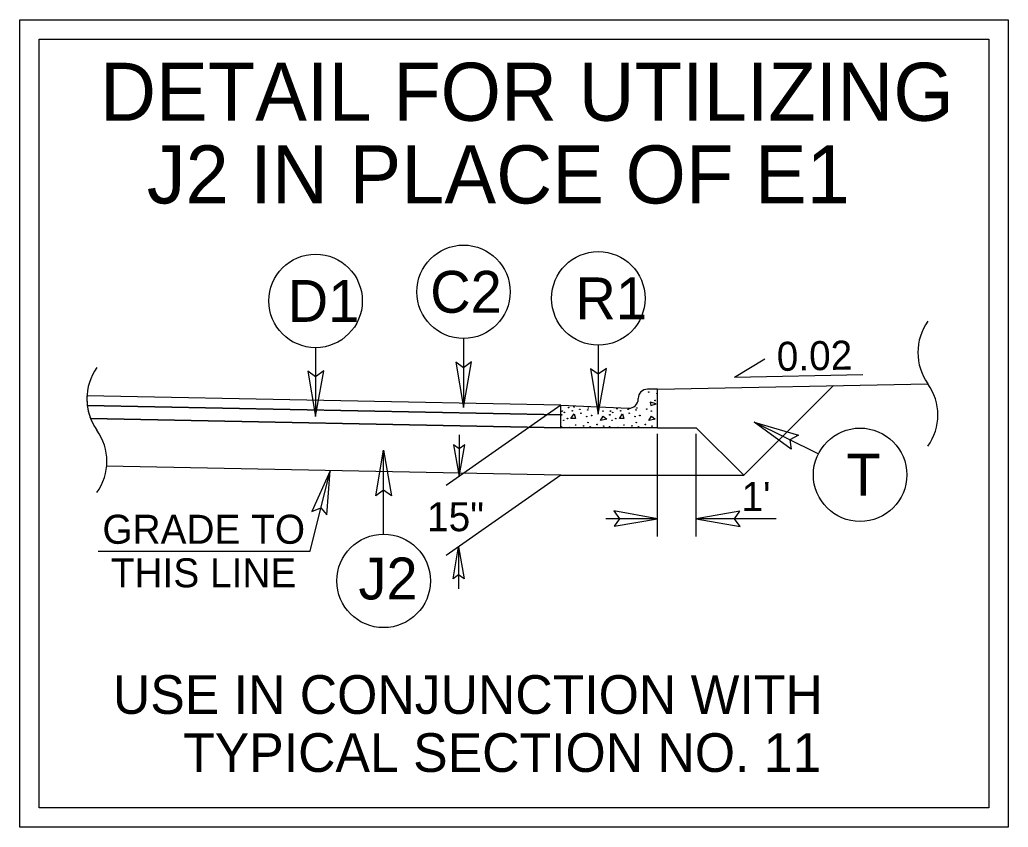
# Model space of a CAD drawing. Extents: x 1487909 to 1489267, y 497866 to 499814.
# Drawn here: x 1489064.41 to 1489089.96, y 497935.16 to 497956.02 of the extents above; entities that cross this region are included whole.
import ezdxf

# ---------------------------------------------------------------- set-up
doc = ezdxf.new("R2010")
doc.units = 0
for name, color, linetype in [('Default', 7, 'Continuous'), ('Old_Level_10', 7, 'Continuous'), ('Prop Dimension', 7, 'Continuous'), ('Prop Dimension Text', 7, 'Continuous'), ('Prop Shade Light', 7, 'Continuous'), ('Prop Terminator CELL', 7, 'Continuous'), ('Sheet Typical CELL', 7, 'Continuous'), ('Typical Curb CELL', 7, 'Continuous'), ('Typical Detail Wedge2 CELL', 7, 'Continuous'), ('Typical ID Circle CELL', 7, 'Continuous'), ('Typical Pavement Slope CELL', 7, 'Continuous'), ('Typical Pavement Slope Information CELL', 7, 'Continuous'), ('Typical Terminator CELL', 7, 'Continuous'), ('Typical Text ID Circle CELL', 7, 'Continuous'), ('Typical Text Label CELL', 7, 'Continuous')]:
    doc.layers.add(name, color=color, linetype=linetype)

msp = doc.modelspace()

# ---------------------------------------------------------------- linework, layer by layer
at = {"layer": 'Old_Level_10'}
for p, q in [((1489078.394, 497945.81), (1489066.152, 497946.055)), ((1489066.236, 497945.72), (1489078.394, 497945.477)), ((1489078.394, 497945.477), (1489078.394, 497945.81))]:
    msp.add_line(p, q, dxfattribs=at)
msp.add_arc((1489067.532, 497946.226), 1.391, 187.0449, 201.3099, dxfattribs=at)
at = {"layer": 'Prop Dimension'}
for p, q in [((1489080.893, 497942.671), (1489080.893, 497945.324)), ((1489081.893, 497942.671), (1489081.893, 497945.324)), ((1489071.91, 497942.287), (1489072.426, 497944.37)), ((1489080.893, 497943.13), (1489079.556, 497943.13)), ((1489083.961, 497943.13), (1489081.893, 497943.13)), ((1489066.437, 497942.287), (1489071.91, 497942.287))]:
    msp.add_line(p, q, dxfattribs=at)
for centre, start, end in [((1489089.011, 497947.424), 144.5148, 215.4852), ((1489067.532, 497946.226), 144.5148, 215.4852), ((1489067.532, 497946.226), 144.5148, 215.4852), ((1489086.746, 497945.809), 324.5148, 35.4852), ((1489065.267, 497944.611), 324.5148, 35.4852), ((1489065.267, 497944.611), 324.5148, 35.4852)]:
    msp.add_arc(centre, 1.391, start, end, dxfattribs=at)
at = {"layer": 'Prop Shade Light'}
for p, q in [((1489078.394, 497946.06), (1489066.144, 497946.305)), ((1489066.152, 497946.055), (1489078.394, 497945.81)), ((1489078.394, 497945.81), (1489078.394, 497946.06))]:
    msp.add_line(p, q, dxfattribs=at)
msp.add_arc((1489067.532, 497946.226), 1.391, 176.7203, 187.0449, dxfattribs=at)
at = {"layer": 'Prop Terminator CELL'}
for points in [[(1489072.343, 497943.231), (1489072.426, 497944.37), (1489071.959, 497943.32), (1489072.188, 497943.411)], [(1489079.768, 497942.936), (1489080.893, 497943.13), (1489079.762, 497943.33), (1489079.906, 497943.13)], [(1489083.018, 497943.324), (1489081.893, 497943.13), (1489083.024, 497942.93), (1489082.881, 497943.13)]]:
    msp.add_lwpolyline(points, close=True, dxfattribs=at)
at = {"layer": 'Sheet Typical CELL'}
for points in [[(1489064.407, 497956.021), (1489089.956, 497956.021), (1489089.956, 497935.158), (1489064.407, 497935.158)], [(1489064.907, 497955.521), (1489089.456, 497955.521), (1489089.456, 497935.658), (1489064.907, 497935.658)]]:
    msp.add_lwpolyline(points, close=True, dxfattribs=at)
at = {"layer": 'Typical Curb CELL'}
for p, q in [((1489080.893, 497946.477), (1489080.633, 497946.477)), ((1489080.893, 497945.477), (1489080.893, 497946.477)), ((1489080.393, 497946.227), (1489080.393, 497946.237)), ((1489080.703, 497946.143), (1489080.719, 497946.053)), ((1489080.857, 497946.099), (1489080.703, 497946.143)), ((1489078.394, 497945.477), (1489078.394, 497946.06)), ((1489078.394, 497946.06), (1489080.144, 497945.987)), ((1489080.719, 497946.053), (1489080.857, 497946.099)), ((1489078.654, 497945.716), (1489078.74, 497945.836)), ((1489078.775, 497945.723), (1489078.654, 497945.716)), ((1489078.74, 497945.836), (1489078.775, 497945.723)), ((1489079.419, 497945.665), (1489079.482, 497945.78)), ((1489079.585, 497945.705), (1489079.419, 497945.665)), ((1489079.482, 497945.78), (1489079.585, 497945.705)), ((1489079.904, 497945.716), (1489079.989, 497945.836)), ((1489080.024, 497945.723), (1489079.904, 497945.716)), ((1489079.989, 497945.836), (1489080.024, 497945.723)), ((1489080.668, 497945.665), (1489080.731, 497945.78)), ((1489080.834, 497945.705), (1489080.668, 497945.665)), ((1489080.731, 497945.78), (1489080.834, 497945.705)), ((1489080.893, 497945.477), (1489078.394, 497945.477))]:
    msp.add_line(p, q, dxfattribs=at)
for centre in [(1489080.663, 497946.401), (1489080.828, 497946.184), (1489080.88, 497946.367), (1489078.427, 497945.911), (1489078.483, 497945.877), (1489078.592, 497946.001), (1489078.689, 497945.917), (1489078.734, 497946.019), (1489078.883, 497945.956), (1489079.088, 497945.94), (1489079.105, 497945.99), (1489079.362, 497945.962), (1489079.482, 497945.911), (1489079.676, 497945.911), (1489079.732, 497945.877), (1489079.841, 497945.971), (1489079.938, 497945.917), (1489080.132, 497945.956), (1489080.337, 497945.94), (1489080.355, 497945.99), (1489080.611, 497945.962), (1489080.731, 497945.911), (1489078.41, 497945.814), (1489078.467, 497945.671), (1489078.563, 497945.717), (1489078.911, 497945.854), (1489079.06, 497945.768), (1489079.094, 497945.614), (1489079.186, 497945.797), (1489079.659, 497945.814), (1489079.716, 497945.671), (1489079.812, 497945.717), (1489080.161, 497945.854), (1489080.309, 497945.768), (1489080.343, 497945.614), (1489080.435, 497945.797), (1489078.404, 497945.506), (1489078.615, 497945.483), (1489078.774, 497945.551), (1489078.98, 497945.528), (1489079.151, 497945.5), (1489079.328, 497945.563), (1489079.499, 497945.523), (1489079.653, 497945.506), (1489079.864, 497945.483), (1489080.023, 497945.551), (1489080.229, 497945.528), (1489080.4, 497945.5), (1489080.577, 497945.563), (1489080.748, 497945.523)]:
    msp.add_circle(centre, 0.00802, dxfattribs=at)
for centre, start, end in [((1489080.633, 497946.237), 90, 180), ((1489080.154, 497946.227), 267.6155, 0)]:
    msp.add_arc(centre, 0.24, start, end, dxfattribs=at)
at = {"layer": 'Typical Detail Wedge2 CELL'}
for p, q in [((1489078.394, 497946.06), (1489075.429, 497943.984)), ((1489075.761, 497945.3), (1489075.761, 497944.216)), ((1489078.394, 497944.251), (1489075.43, 497942.176)), ((1489075.75, 497942.4), (1489075.75, 497941.316))]:
    msp.add_line(p, q, dxfattribs=at)
at = {"layer": 'Typical ID Circle CELL'}
for p, q in [((1489075.876, 497947.784), (1489075.876, 497946.004)), ((1489072.053, 497947.548), (1489072.053, 497945.769)), ((1489079.361, 497947.614), (1489079.361, 497945.834)), ((1489085.045, 497944.802), (1489083.387, 497945.626)), ((1489073.811, 497942.731), (1489073.811, 497944.897))]:
    msp.add_line(p, q, dxfattribs=at)
for centre in [(1489072.053, 497948.757), (1489075.876, 497948.992), (1489079.361, 497948.822), (1489086.127, 497944.264), (1489073.811, 497941.523)]:
    msp.add_circle(centre, 1.208, dxfattribs=at)
at = {"layer": 'Typical Pavement Slope CELL'}
for p, q in [((1489080.893, 497946.477), (1489087.879, 497946.617)), ((1489085.437, 497946.568), (1489083.12, 497944.251)), ((1489078.394, 497946.06), (1489066.144, 497946.305)), ((1489078.394, 497945.81), (1489066.152, 497946.055)), ((1489078.394, 497945.477), (1489066.236, 497945.72)), ((1489080.893, 497945.477), (1489081.893, 497945.477)), ((1489081.893, 497945.477), (1489083.12, 497944.251)), ((1489078.394, 497944.251), (1489066.652, 497944.485)), ((1489078.394, 497944.251), (1489083.12, 497944.251))]:
    msp.add_line(p, q, dxfattribs=at)
at = {"layer": 'Typical Pavement Slope Information CELL'}
for q in [(1489083.665, 497947.259), (1489086.198, 497946.852)]:
    msp.add_line((1489082.882, 497946.785), q, dxfattribs=at)
at = {"layer": 'Typical Terminator CELL'}
for points in [[(1489075.674, 497947.176), (1489075.876, 497946.004), (1489076.084, 497947.182), (1489075.876, 497947.032)], [(1489071.852, 497946.94), (1489072.053, 497945.769), (1489072.262, 497946.947), (1489072.053, 497946.797)], [(1489079.159, 497947.006), (1489079.361, 497945.834), (1489079.57, 497947.012), (1489079.361, 497946.862)], [(1489084.346, 497944.924), (1489083.387, 497945.626), (1489084.535, 497945.288), (1489084.308, 497945.169)], [(1489073.609, 497943.725), (1489073.811, 497944.897), (1489074.019, 497943.719), (1489073.811, 497943.869)], [(1489075.62, 497945.037), (1489075.761, 497944.216), (1489075.907, 497945.041), (1489075.761, 497944.936)], [(1489075.609, 497941.58), (1489075.75, 497942.4), (1489075.896, 497941.575), (1489075.75, 497941.68)]]:
    msp.add_lwpolyline(points, close=True, dxfattribs=at)

# ---------------------------------------------------------------- texts
at = {"layer": 'Default'}
msp.add_text('DETAIL FOR UTILIZING', height=1.5, rotation=359.9999, dxfattribs=at).set_placement((1489066.48, 497953.411))
at = {"layer": 'Prop Dimension Text'}
for s, p in [("1'", (1489083.062, 497943.329)), ('15"', (1489074.934, 497942.807)), ('GRADE TO', (1489066.543, 497942.482)), ('THIS LINE', (1489066.761, 497941.357))]:
    msp.add_text(s, height=0.75, dxfattribs=at).set_placement(p)
at = {"layer": 'Typical Pavement Slope Information CELL'}
msp.add_text('0.02', height=0.75, rotation=1.1457, dxfattribs=at).set_placement((1489083.98, 497946.946))
at = {"layer": 'Typical Text ID Circle CELL'}
for s, height, p in [('C2', 1.0817, (1489075.016, 497948.451)), ('D1', 1.0817, (1489071.333, 497948.216)), ('R1', 1.0817, (1489078.768, 497948.281)), ('T', 1.082, (1489085.771, 497943.724)), ('J2', 1.0817, (1489073.162, 497941.044))]:
    msp.add_text(s, height=height, dxfattribs=at).set_placement(p)
at = {"layer": 'Typical Text Label CELL'}
msp.add_text('J2 IN PLACE OF E1', height=1.5, rotation=360, dxfattribs=at).set_placement((1489067.69, 497951.275))
for s, p in [('USE IN CONJUNCTION WITH ', (1489066.814, 497938.087)), ('TYPICAL SECTION NO. 11', (1489068.629, 497936.587))]:
    msp.add_text(s, height=1, dxfattribs=at).set_placement(p)

doc.saveas('drawing.dxf')
